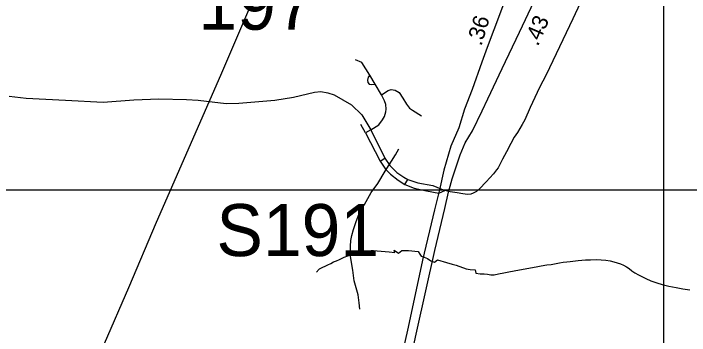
# Model space of a CAD drawing. Extents: x 2220236 to 2384410, y 720751 to 894131.
# Drawn here: x 2361419 to 2366740, y 831981 to 834520 of the extents above; entities that cross this region are included whole.
import ezdxf

# ---------------------------------------------------------------- set-up
doc = ezdxf.new("R2010")
doc.units = 0
doc.layers.add('Default', color=7, linetype='Continuous')

msp = doc.modelspace()

# ---------------------------------------------------------------- linework, layer by layer
at = {"layer": 'Default'}
for p, q in [((2364266.4, 833963.4), (2364224.5, 834034.8)), ((2364316.4, 833877.7), (2364266.4, 833963.4)), ((2364190.6, 833578.7), (2364152.2, 833644.7)), ((2364230.7, 833603.7), (2364190.6, 833578.7)), ((2364190.6, 833578.7), (2364303.9, 833354.7)), ((2364230.7, 833603.7), (2364343.2, 833379.7)), ((2364303.9, 833354.7), (2364343.2, 833379.7)), ((2364500.3, 833170.8), (2364523.5, 833210.1)), ((2323179.2, 833130.1), (2374393.9, 833129.7))]:
    msp.add_line(p, q, dxfattribs=at)
for points in [[(2365763.5, 840233.1), (2365387.9, 839373), (2365175.7, 838884.5), (2364938.2, 838357.8), (2364607, 837628.1), (2364180.7, 836673.2), (2363958.7, 836166.7), (2363737, 835648.3), (2363507.5, 835115.6), (2363260.7, 834528.9), (2363046.8, 834030.5), (2362542.8, 832870.8), (2362323.1, 832356.4), (2362132.5, 831914.2)], [(2352250.4, 836555.8), (2366536.4, 836555.8), (2366536.4, 826026.4), (2352250.4, 826026.4), (2352250.4, 836555.8)], [(2365510.3, 835225.3), (2365473.2, 835133.4), (2365364.5, 834830.2), (2365329.7, 834737.9), (2365251.4, 834529.9), (2365148.4, 834251.4), (2365106.4, 834135.3), (2365029.5, 833920.6), (2364970.1, 833765.4), (2364925.1, 833618.9), (2364862.2, 833475.2), (2364807.7, 833284.2), (2364772, 833128.9), (2364733.2, 832971.8), (2364637.7, 832573.8), (2364524.4, 832047.2), (2364427.5, 831612.6), (2364329.8, 831169), (2364266.4, 830882.6)], [(2365510.3, 835225.3), (2365473.2, 835133.4), (2365364.5, 834830.2), (2365329.7, 834737.9), (2365251.4, 834529.9), (2365148.4, 834251.4), (2365106.4, 834135.3), (2365029.5, 833920.6), (2364970.1, 833765.4), (2364925.1, 833618.9), (2364862.2, 833475.2), (2364807.7, 833284.2), (2364772.2, 833129.7)], [(2364341.4, 830867.4), (2364393.2, 831103.9), (2364420.8, 831237.8), (2364498, 831571.5), (2364594.9, 832016), (2364735.9, 832652.3), (2364813.5, 832983.4), (2364844.3, 833111.9), (2364872, 833215.5), (2364935.3, 833404.7), (2364974.6, 833500.2), (2365031.7, 833594.2), (2365108.6, 833753.8), (2365152.1, 833848.1), (2365266.6, 834086), (2365401.4, 834373.3), (2365610.2, 834814.3), (2365759.6, 835137.8)], [(2364849, 833129.7), (2364872, 833215.5), (2364935.3, 833404.7), (2364974.6, 833500.2), (2365031.7, 833594.2), (2365108.6, 833753.8), (2365152.1, 833848.1), (2365266.6, 834086), (2365401.4, 834373.3), (2365610.2, 834814.3), (2365759.6, 835137.8)], [(2365937.2, 834727.2), (2365821.2, 834477.7), (2365611, 834036.7), (2365560.2, 833936.6), (2365486.3, 833778.5), (2365442.8, 833682.7), (2365423.2, 833645), (2365386.9, 833582.6), (2365360.8, 833544.9), (2365333.3, 833495.6), (2365298.5, 833430.3), (2365269.5, 833372.3), (2365247.8, 833330.2), (2365233.3, 833304.1), (2365220.2, 833286.7), (2365197, 833256.2), (2365140.5, 833193.8), (2365086.8, 833137.2), (2365062.9, 833116.9), (2365036.8, 833103.4), (2365019.4, 833095.7), (2364993.3, 833093.7), (2364954.9, 833098.1), (2364911, 833105.4)], [(2364224.5, 834034.8), (2364161.1, 834132.9), (2364112, 834154.3)], [(2364224.5, 834034.8), (2364210.2, 834016.9), (2364205.7, 833995.5), (2364207.5, 833975.9), (2364217.4, 833963.4), (2364239.7, 833960.7), (2364266.4, 833963.4)], [(2361384.7, 833867.9), (2361518.5, 833853.6), (2361826.9, 833835.7), (2362123.6, 833821.5), (2362366.4, 833839.3), (2362562.7, 833846.4), (2362780.9, 833842.9), (2362871.1, 833837.5), (2363091.9, 833811.6), (2363193.7, 833814.3), (2363476.6, 833836.6), (2363622.1, 833860.7), (2363789, 833900), (2363838.1, 833904.5), (2363893.4, 833894.6), (2363944.3, 833877.7), (2364080.4, 833800), (2364160.7, 833722.4), (2364230.7, 833603.7)], [(2364316.4, 833877.7), (2364367.3, 833912.5), (2364392.3, 833919.6), (2364424.4, 833915.2), (2364453.9, 833898.2), (2364483.3, 833851.8), (2364512.8, 833804.5), (2364536.9, 833775), (2364559.2, 833758.1), (2364631, 833714.4)], [(2364230.7, 833603.7), (2364294.1, 833643), (2364323.6, 833681.3), (2364338.7, 833709), (2364350.3, 833743.8), (2364351.2, 833767), (2364348.5, 833801.8), (2364338.7, 833831.3), (2364316.4, 833877.7)], [(2364144.1, 832187.5), (2364139.5, 832239.3), (2364133, 832302.4), (2364100.3, 832413.4), (2364089.5, 832496), (2364072.1, 832602.7), (2364072.1, 832685.4), (2364074.2, 832731.1), (2364082.9, 832770.2), (2364096, 832818.1), (2364115.6, 832879), (2364146, 832955.2), (2364180.8, 833013.9), (2364235.2, 833109.7), (2364287.4, 833179.3), (2364343.9, 833277.3), (2364426.6, 833405.6), (2364451.6, 833453.5)], [(2364303.9, 833354.7), (2364345.9, 833293.1), (2364387.8, 833253.8), (2364446.7, 833206.5), (2364500.3, 833170.8)], [(2364343.2, 833379.7), (2364380.7, 833321.7), (2364436.9, 833266.3), (2364490.4, 833228.9), (2364523.5, 833210.1)], [(2364523.5, 833210.1), (2364601.1, 833184.2), (2364719.4, 833163.7), (2364813.1, 833124.4)], [(2364500.3, 833170.8), (2364572.1, 833144.1), (2364670.3, 833122.7), (2364766.7, 833102.1), (2364813.1, 833124.4)], [(2364911, 833105.4), (2364855.5, 833115.1), (2364813.1, 833124.4)], [(2363804.9, 832479.3), (2363811, 832489.4), (2363815.1, 832493.5), (2363828.8, 832505.5), (2363848.6, 832517.8), (2363876.7, 832529.8), (2363892.4, 832538.7), (2363916.2, 832550.1), (2363938.1, 832560.9), (2363960.1, 832569.3), (2363983.9, 832579.2), (2364021.9, 832598.1), (2364049.7, 832609.7), (2364079.5, 832618.5), (2364103.4, 832626.7), (2364131.3, 832635.4), (2364169.1, 832641.9), (2364203.1, 832645.6), (2364235.1, 832650.2), (2364252.1, 832650.9), (2364281.1, 832648.8), (2364313.7, 832646.1), (2364345.3, 832644.2), (2364377.3, 832640.5), (2364421.5, 832634.8), (2364416.4, 832655), (2364449.5, 832631), (2364475.3, 832652.3), (2364527.9, 832652.3), (2364603.8, 832642.5), (2364618.1, 832621.1), (2364627.8, 832607.1), (2364651.7, 832599.3), (2364677.8, 832587.8), (2364704.1, 832570.2), (2364732.5, 832558.2), (2364756.4, 832576.5), (2364828.7, 832556.8), (2364873.3, 832542.5), (2364902.8, 832534.5), (2364983.1, 832506.9), (2365013.2, 832501.6), (2365052.7, 832497.9), (2365058, 832472.1), (2365091.3, 832468.5), (2365123.5, 832466.6), (2365149.6, 832463.7), (2365177.6, 832459.9), (2365203.6, 832460), (2365235.5, 832466.2), (2365277.5, 832474.5), (2365317.2, 832483.7), (2365359.2, 832492), (2365403.2, 832498.7), (2365446.8, 832507.1), (2365489.2, 832515.3), (2365532.8, 832523.7), (2365572.6, 832530.2), (2365616.6, 832537), (2365652.5, 832541.7), (2365716.3, 832554.2), (2365746.4, 832558.7), (2365774.4, 832563.1), (2365802.2, 832564.9), (2365864.3, 832571.7), (2365922.2, 832576.4), (2365960.2, 832578.9), (2366008.1, 832579.9), (2366046.2, 832578.2), (2366082.1, 832574.7), (2366116.2, 832568.9), (2366145.3, 832562.5), (2366169.9, 832554.7), (2366196.5, 832545.9), (2366220.6, 832534.4), (2366244.8, 832522.3), (2366265, 832508.4), (2366287.1, 832491.2), (2366311.4, 832475.1), (2366339.6, 832459.9), (2366369.8, 832443.7), (2366395.9, 832430), (2366436, 832412.9), (2366484.2, 832397.5), (2366526.5, 832383.8), (2366578.6, 832370.2), (2366634.8, 832359.4), (2366687, 832350), (2366742.9, 832340.2)]]:
    msp.add_lwpolyline(points, dxfattribs=at)

# ---------------------------------------------------------------- texts
for s, p in [('197', (2362874.8, 834392.2)), ('S191', (2363015.9, 832607.1))]:
    msp.add_text(s, height=410.1, dxfattribs=at).set_placement(p)
for s, rotation, p in [('.36', 73.2923, (2365101.9, 834258.7)), ('.43', 66.8275, (2365546.8, 834256.7))]:
    msp.add_text(s, height=125, rotation=rotation, dxfattribs=at).set_placement(p)

doc.saveas('drawing.dxf')
